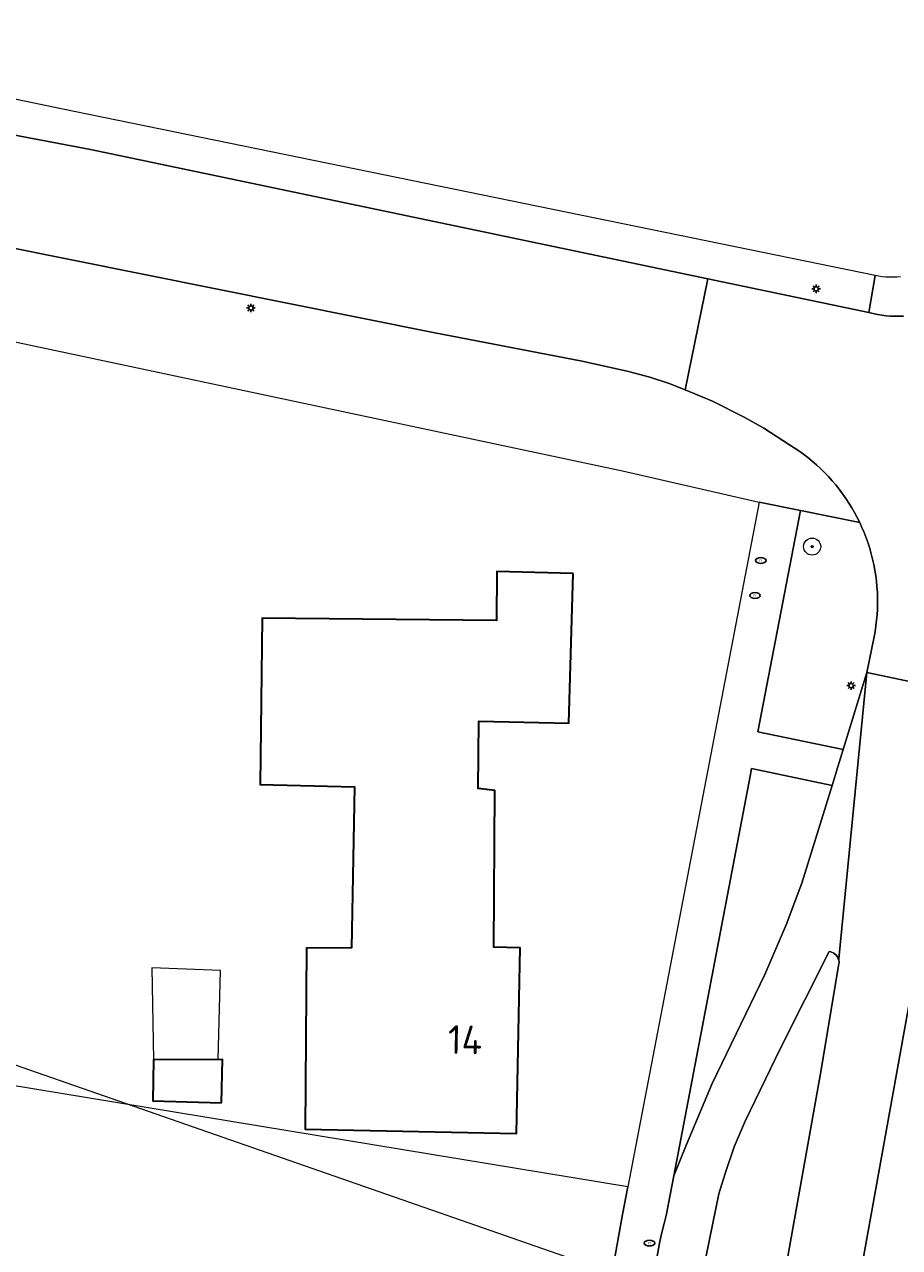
# Model space of a CAD drawing. Header units: metres. Extents: x 152610 to 160096, y 456114 to 462495.
# Tile 432 of 656: x 157432 to 157473, y 460651 to 460708. Entities that reach past the tile are written whole.
import ezdxf
from ezdxf.enums import TextEntityAlignment as Align

# ---------------------------------------------------------------- set-up
doc = ezdxf.new("R2010")
doc.units = ezdxf.units.M
doc.header["$LTSCALE"] = 0.5
doc.layers.get('0').update_dxf_attribs({"linetype": 'CONTINUOUS'})
for name, color, linetype, lineweight in [('B-PV-GR-BEPLANTING_CULTUUR_BOSPLANTSOEN-GV', 251, 'CONTINUOUS', 18), ('B-PV-GR-BOOM-S', 251, 'CONTINUOUS', 25), ('B-PV-IE-MEUBILAIR-S', 251, 'CONTINUOUS', 25), ('B-PV-KW-KUNSTWERK_DUIKER-G', 251, 'CONTINUOUS', 18), ('B-PV-OG-BEBOUWING-GV', 6, 'CONTINUOUS', 35), ('B-PV-OG-BEBOUWING-T18', 1, 'CONTINUOUS', 18), ('B-PV-OG-BEBOUWING_OVERBOUWING-GV', 251, 'CONTINUOUS', 18), ('B-PV-OG-TERREIN_BEGROEID-GV', 251, 'CONTINUOUS', 18), ('B-PV-VH-GESLOTENVERHARDING_ASFALT-GV', 251, 'CONTINUOUS', 18), ('B-PV-VH-OPENVERHARDING_BETONSTRAATSTEEN-GV', 251, 'CONTINUOUS', 18), ('B-PV-VH-OPENVERHARDING_STRAATBAKSTEEN-GV', 251, 'CONTINUOUS', 18), ('B-PV-VH-OPENVERHARDING_TEGEL-GV', 251, 'CONTINUOUS', 18)]:
    doc.layers.add(name, color=color, linetype=linetype, lineweight=lineweight)
doc.styles.add('NLCS-ISO', font='NLCS-ISO.ttf')
doc.styles.add('NLCS-ISO-M750-T18', font='NLCS-ISO.ttf', dxfattribs={"height": 1.35})

# ---------------------------------------------------------------- blocks, each defined once
blk = doc.blocks.new('SIE-MEUBILAIR_PAAL_LICHTMAST-SO')
for points in [[(-0.62, 0), (-1, 0)], [(-0.71, 0.71), (-0.44, 0.44)], [(0, 1), (0, 0.62)], [(0.44, 0.44), (0.71, 0.71)], [(1, 0), (0.62, 0)], [(-0.71, -0.71), (-0.44, -0.44)], [(0, -0.62), (0, -1)], [(0.44, -0.44), (0.71, -0.71)]]:
    blk.add_lwpolyline(points)
blk.add_circle((0, 0), 0.5)
blk = doc.blocks.new('SIE-MEUBILAIR_PUT_RIOOLPUT-SO')
blk.add_ellipse((0, 0), major_axis=(1.25, 0), ratio=0.54)
at = {"style": 'NLCS-ISO'}
blk.add_text('ri', height=0.75, dxfattribs=at).set_placement((-0.04, 0.07), align=Align.MIDDLE_CENTER)
blk = doc.blocks.new('SGR-BOOM_GBKN-SO')
at = {"linetype": 'ByBlock', "lineweight": 18}
h = blk.add_hatch(color=0, dxfattribs=at)
h.dxf.hatch_style = 1
edge = h.paths.add_edge_path()
edge.add_arc((0, 0), 0.25, 0, 360)
at = {"color": 0, "linetype": 'ByBlock', "lineweight": 18}
for radius in [2, 0.25]:
    blk.add_circle((0, 0), radius, dxfattribs=at)
at = {"color": 0, "linetype": 'ByBlock', "lineweight": 18, "style": 'NLCS-ISO'}
blk.add_attdef('SOORT', (2.5, 0), '', height=1.5, dxfattribs=at)

msp = doc.modelspace()

# ---------------------------------------------------------------- linework, layer by layer
at = {"layer": 'B-PV-GR-BEPLANTING_CULTUUR_BOSPLANTSOEN-GV', "flags": 128}
msp.add_lwpolyline([(157459.924, 460653.513), (157429.392, 460658.55), (157429.081, 460649.929), (157453.407, 460647.679), (157458.829, 460647.484), (157459.673, 460652.209)], close=True, dxfattribs=at)
at = {"layer": 'B-PV-KW-KUNSTWERK_DUIKER-G', "flags": 128}
msp.add_lwpolyline([(157429.865, 460500), (157442.81, 460553.83), (157460.12, 460649.15), (157412.613, 460665.687)], dxfattribs=at)
at = {"layer": 'B-PV-OG-BEBOUWING-GV', "flags": 128}
for points in [[(157457.359, 460682.335), (157453.78, 460682.436), (157453.761, 460680.134), (157442.75, 460680.231), (157442.655, 460672.427), (157447.085, 460672.313), (157446.948, 460664.746), (157444.834, 460664.729), (157444.773, 460656.225), (157454.697, 460656.013), (157454.868, 460664.744), (157453.629, 460664.776), (157453.68, 460672.143), (157452.891, 460672.232), (157452.924, 460675.396), (157457.166, 460675.305)], [(157440.841, 460657.458), (157440.889, 460659.497), (157437.636, 460659.49), (157437.612, 460657.563)]]:
    msp.add_lwpolyline(points, close=True, dxfattribs=at)
at = {"layer": 'B-PV-OG-BEBOUWING_OVERBOUWING-GV', "flags": 128}
msp.add_lwpolyline([(157440.792, 460663.687), (157437.56, 460663.803), (157437.636, 460659.49), (157440.683, 460659.497)], close=True, dxfattribs=at)
at = {"layer": 'B-PV-OG-TERREIN_BEGROEID-GV', "flags": 128}
for points in [[(157471.155, 460677.681), (157471.506, 460679.358), (157471.553, 460679.617), (157471.591, 460679.876), (157471.622, 460680.137), (157471.645, 460680.399), (157471.66, 460680.662), (157471.666, 460680.924), (157471.665, 460681.187), (157471.656, 460681.45), (157471.639, 460681.712), (157471.614, 460681.973), (157471.581, 460682.234), (157471.54, 460682.494), (157471.491, 460682.752), (157471.434, 460683.008), (157471.37, 460683.263), (157471.297, 460683.516), (157471.218, 460683.766), (157471.13, 460684.014), (157471.035, 460684.259), (157470.933, 460684.501), (157470.828, 460684.729), (157468.045, 460685.293), (157466.045, 460674.902), (157470.052, 460674.068)], [(157462.091, 460654.027), (157462.693, 460655.498), (157463.886, 460658.377), (157466.376, 460663.49), (157467.373, 460665.834), (157468.103, 460667.79), (157469.532, 460672.38), (157465.742, 460673.169), (157465.673, 460672.809)]]:
    msp.add_lwpolyline(points, close=True, dxfattribs=at)
msp.add_lwpolyline([(157465.351, 460638.498), (157468.965, 460658.743), (157469.852, 460663.993), (157469.859, 460664.054), (157469.857, 460664.115), (157469.853, 460664.151), (157469.806, 460664.291), (157469.736, 460664.391), (157469.608, 460664.495), (157469.468, 460664.56), (157469.39, 460664.579), (157467.101, 460660.025), (157465.448, 460656.593), (157464.923, 460655.396), (157464.502, 460654.138), (157464.213, 460653.192), (157463.461, 460649.503)], dxfattribs=at)
at = {"layer": 'B-PV-VH-GESLOTENVERHARDING_ASFALT-GV', "flags": 128}
for points in [[(157463.461, 460649.503), (157464.213, 460653.192), (157464.502, 460654.138), (157464.923, 460655.396), (157465.448, 460656.593), (157467.101, 460660.025), (157469.39, 460664.579), (157469.468, 460664.56), (157469.608, 460664.495), (157469.736, 460664.391), (157469.806, 460664.291), (157469.853, 460664.151), (157469.842, 460664.23), (157471.155, 460677.681), (157470.052, 460674.068), (157469.801, 460673.246), (157469.532, 460672.38), (157468.103, 460667.79), (157467.373, 460665.834), (157466.376, 460663.49), (157463.886, 460658.377), (157462.693, 460655.498), (157462.091, 460654.027), (157461.75, 460652.242), (157461.746, 460652.225), (157461.637, 460651.799), (157461.535, 460651.372), (157461.441, 460650.942), (157461.426, 460650.869), (157450.731, 460590.721)], [(157475.781, 460676.719), (157459.239, 460584.967), (157462.113, 460584.346), (157462.293, 460584.986), (157462.531, 460585.8), (157462.776, 460586.612), (157462.911, 460586.98), (157463.037, 460587.351), (157463.157, 460587.725), (157463.269, 460588.1), (157463.372, 460588.478), (157463.469, 460588.858), (157463.557, 460589.24), (157463.638, 460589.624), (157463.697, 460589.932), (157468.058, 460614.164), (157472.053, 460636.424), (157473.466, 460644.541)]]:
    msp.add_lwpolyline(points, dxfattribs=at)
msp.add_lwpolyline([(157475.781, 460676.719), (157471.155, 460677.681), (157469.842, 460664.23), (157469.853, 460664.151), (157469.857, 460664.115), (157469.859, 460664.054), (157469.852, 460663.993), (157468.965, 460658.743), (157465.351, 460638.498), (157461.157, 460615.257), (157456.821, 460590.985), (157456.635, 460589.821), (157456.485, 460585.562), (157459.239, 460584.967)], close=True, dxfattribs=at)
at = {"layer": 'B-PV-VH-OPENVERHARDING_BETONSTRAATSTEEN-GV', "flags": 128}
msp.add_lwpolyline([(157472.88, 460694.428), (157472.675, 460694.422), (157472.47, 460694.424), (157472.266, 460694.434), (157472.062, 460694.451), (157471.859, 460694.477), (157471.656, 460694.511), (157471.456, 460694.553), (157471.257, 460694.602), (157463.69, 460696.188), (157462.625, 460690.967), (157463.902, 460690.441), (157465.404, 460689.687), (157466.322, 460689.159), (157467.53, 460688.383), (157467.753, 460688.242), (157467.97, 460688.096), (157468.184, 460687.942), (157468.392, 460687.783), (157468.596, 460687.617), (157468.794, 460687.444), (157468.987, 460687.266), (157469.175, 460687.082), (157469.357, 460686.893), (157469.533, 460686.698), (157469.703, 460686.498), (157469.866, 460686.292), (157470.024, 460686.082), (157470.175, 460685.867), (157470.319, 460685.648), (157470.457, 460685.424), (157470.588, 460685.196), (157470.711, 460684.964), (157470.828, 460684.729), (157470.933, 460684.501), (157471.035, 460684.259), (157471.13, 460684.014), (157471.218, 460683.766), (157471.297, 460683.516), (157471.37, 460683.263), (157471.434, 460683.008), (157471.491, 460682.752), (157471.54, 460682.494), (157471.581, 460682.234), (157471.614, 460681.973), (157471.639, 460681.712), (157471.656, 460681.45), (157471.665, 460681.187), (157471.666, 460680.924), (157471.66, 460680.662), (157471.645, 460680.399), (157471.622, 460680.137), (157471.591, 460679.876), (157471.553, 460679.617), (157471.506, 460679.358), (157471.155, 460677.681), (157475.781, 460676.719)], dxfattribs=at)
at = {"layer": 'B-PV-VH-OPENVERHARDING_STRAATBAKSTEEN-GV', "flags": 128}
msp.add_lwpolyline([(157463.69, 460696.188), (157434.686, 460702.265), (157404.861, 460707.916), (157387.927, 460710.39), (157387.413, 460705.394), (157395.372, 460704.184), (157403.758, 460702.837), (157409.814, 460701.772), (157417.111, 460700.429), (157430.35, 460697.767), (157450.777, 460693.66), (157457.779, 460692.316), (157459.969, 460691.825), (157460.963, 460691.56), (157461.875, 460691.27), (157462.625, 460690.967)], close=True, dxfattribs=at)
at = {"layer": 'B-PV-VH-OPENVERHARDING_TEGEL-GV', "flags": 128}
msp.add_lwpolyline([(157378.6, 460711.752), (157381.62, 460711.311), (157387.927, 460710.39), (157404.861, 460707.916), (157434.686, 460702.265), (157463.69, 460696.188), (157471.257, 460694.602), (157471.548, 460696.342), (157433.302, 460704.177), (157430.525, 460704.746), (157430.509, 460705.033), (157412.201, 460708.544), (157407.706, 460709.406), (157402.441, 460710.183), (157387.335, 460712.461), (157386.889, 460712.521), (157385.393, 460712.722), (157385.01, 460712.779), (157380.948, 460713.387), (157380.04, 460713.523), (157379.225, 460712.52)], close=True, dxfattribs=at)
for points in [[(157430.013, 460693.46), (157459.685, 460687.156), (157466.103, 460685.687), (157468.045, 460685.293), (157470.828, 460684.729), (157470.711, 460684.964), (157470.588, 460685.196), (157470.457, 460685.424), (157470.319, 460685.648), (157470.175, 460685.867), (157470.024, 460686.082), (157469.866, 460686.292), (157469.703, 460686.498), (157469.533, 460686.698), (157469.357, 460686.893), (157469.175, 460687.082), (157468.987, 460687.266), (157468.794, 460687.444), (157468.596, 460687.617), (157468.392, 460687.783), (157468.184, 460687.942), (157467.97, 460688.096), (157467.753, 460688.242), (157467.53, 460688.383), (157466.322, 460689.159), (157465.404, 460689.687), (157463.902, 460690.441), (157462.625, 460690.967), (157461.875, 460691.27), (157460.963, 460691.56), (157459.969, 460691.825), (157457.779, 460692.316), (157450.777, 460693.66), (157430.35, 460697.767)], [(157472.747, 460696.277), (157472.575, 460696.262), (157472.403, 460696.256), (157472.231, 460696.257), (157472.059, 460696.266), (157471.887, 460696.284), (157471.717, 460696.309), (157471.548, 460696.342), (157471.257, 460694.602), (157471.456, 460694.553), (157471.656, 460694.511), (157471.859, 460694.477), (157472.062, 460694.451), (157472.266, 460694.434), (157472.47, 460694.424), (157472.675, 460694.422), (157472.88, 460694.428)], [(157450.731, 460590.721), (157461.426, 460650.869), (157461.441, 460650.942), (157461.535, 460651.372), (157461.637, 460651.799), (157461.746, 460652.225), (157461.75, 460652.242), (157462.091, 460654.027), (157465.673, 460672.809), (157465.742, 460673.169), (157469.532, 460672.38), (157469.801, 460673.246), (157470.052, 460674.068), (157466.045, 460674.902), (157468.045, 460685.293), (157466.103, 460685.687), (157459.924, 460653.513), (157459.673, 460652.209), (157458.829, 460647.484)]]:
    msp.add_lwpolyline(points, dxfattribs=at)

# ---------------------------------------------------------------- block references
at = {"layer": 'B-PV-GR-BOOM-S', "xscale": 0.2, "yscale": 0.2, "zscale": 0.2}
msp.add_blockref('SGR-BOOM_GBKN-SO', (157468.592, 460683.599), dxfattribs=at)
at = {"layer": 'B-PV-IE-MEUBILAIR-S', "xscale": 0.2, "yscale": 0.2, "zscale": 0.2}
for name, p in [('SIE-MEUBILAIR_PAAL_LICHTMAST-SO', (157468.78, 460695.709)), ('SIE-MEUBILAIR_PAAL_LICHTMAST-SO', (157442.217, 460694.813)), ('SIE-MEUBILAIR_PUT_RIOOLPUT-SO', (157466.18, 460682.946)), ('SIE-MEUBILAIR_PUT_RIOOLPUT-SO', (157465.906, 460681.301)), ('SIE-MEUBILAIR_PAAL_LICHTMAST-SO', (157470.422, 460677.068)), ('SIE-MEUBILAIR_PUT_RIOOLPUT-SO', (157460.952, 460650.872))]:
    msp.add_blockref(name, p, dxfattribs=at)

# ---------------------------------------------------------------- texts
at = {"layer": 'B-PV-OG-BEBOUWING-T18', "style": 'NLCS-ISO-M750-T18'}
msp.add_text('14', height=1.35, rotation=358.9, dxfattribs=at).set_placement((157452.283, 460660.427), align=Align.MIDDLE)

doc.saveas('drawing.dxf')
